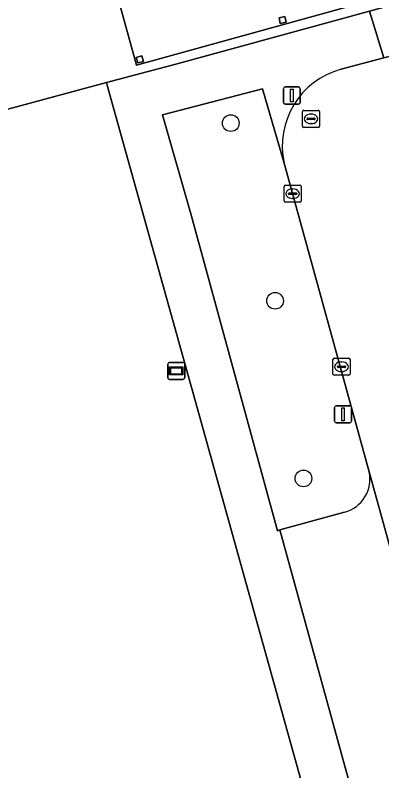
# Model space of a CAD drawing. Extents: x 159053 to 160042, y 380449 to 381423.
# Drawn here: x 159131.37 to 159152.87, y 380979.15 to 381023.41 of the extents above; entities that cross this region are included whole.
import ezdxf

# ---------------------------------------------------------------- set-up
doc = ezdxf.new("R2010")
doc.units = 0
for name, color, linetype in [('IMGEO_Boom', 7, 'Continuous'), ('IMGEO_Groenvoorziening', 7, 'Continuous'), ('IMGEO_Kolk', 7, 'Continuous'), ('IMGEO_Lichtmast', 7, 'Continuous'), ('IMGEO_Pand', 7, 'Continuous'), ('IMGEO_Pand_overbouw', 7, 'Continuous'), ('IMGEO_Parkeervlak_open', 7, 'Continuous'), ('IMGEO_Rijbaan_lokaal_open', 7, 'Continuous'), ('IMGEO_Rioolput', 7, 'Continuous'), ('IMGEO_Verklikker', 7, 'Continuous'), ('IMGEO_Voetpad_open', 7, 'Continuous')]:
    doc.layers.add(name, color=color, linetype=linetype)

msp = doc.modelspace()

# ---------------------------------------------------------------- linework, layer by layer
at = {"layer": 'IMGEO_Boom'}
for centre in [(159144.014, 381017.088), (159146.607, 381006.681), (159148.269, 380996.278)]:
    msp.add_circle(centre, 0.489, dxfattribs=at)
at = {"layer": 'IMGEO_Groenvoorziening'}
for points in [[(159086.606, 381109.605), (159107.124, 381039.637), (159110.113, 381028.208), (159113.571, 381015.269), (159114.08, 381013.36), (159136.724, 381019.477), (159140.797, 381020.541), (159152.148, 381023.648), (159164.389, 381026.998), (159166.805, 381027.663), (159166.634, 381028.292), (159156.996, 381025.619), (159138.482, 381020.478), (159136.451, 381027.87), (159133.515, 381038.467), (159135.51, 381039.02), (159134.362, 381043.166), (159132.364, 381042.612), (159131.495, 381045.745)], [(159136.724, 381019.477), (159114.08, 381013.36), (159115.498, 381008.246), (159116.076, 381006.302), (159117.448, 381001.533), (159118.926, 380994.712), (159119.985, 380990.668), (159121.256, 380986.477), (159123.298, 380979.268), (159124.498, 380976.633), (159125.694, 380975.025), (159125.809, 380974.87), (159127.799, 380972.889), (159123.566, 380988.798), (159125.902, 380989.264), (159131.251, 380969.34), (159137.203, 380947.169), (159141.606, 380930.77), (159139.435, 380930.432), (159135.853, 380943.146), (159135.135, 380940.832), (159134.646, 380939.256), (159136.059, 380934.341), (159141.766, 380913.224)], [(159168.018, 380881.346), (159170.081, 380899.87), (159170.437, 380903.066), (159169.52, 380902.824), (159169.272, 380902.756), (159142.155, 381000), (159136.794, 381019.225), (159136.724, 381019.477)], [(159147.138, 381014.742), (159145.876, 381019.102), (159140.019, 381017.571), (159141.702, 381011.648), (159146.748, 380993.204), (159146.886, 380993.258), (159150.681, 380994.301)], [(159152.118, 380996.667), (159147.138, 381014.742)]]:
    msp.add_lwpolyline(points, dxfattribs=at)
msp.add_arc((159150.158, 380996.238), 2.007, 285.1201, 12.3347, dxfattribs=at)
at = {"layer": 'IMGEO_Kolk'}
for p, q in [((159147.137, 381012.528), (159147.137, 381013.38)), ((159147.212, 381013.454), (159148.064, 381013.454)), ((159147.625, 381013.234), (159147.65, 381013.234)), ((159148.138, 381013.38), (159148.138, 381012.528)), ((159147.396, 381012.948), (159147.396, 381012.96)), ((159147.834, 381012.911), (159147.436, 381012.911)), ((159147.439, 381012.997), (159147.837, 381012.997)), ((159147.88, 381012.96), (159147.88, 381012.948)), ((159148.064, 381012.454), (159147.212, 381012.454)), ((159147.648, 381012.674), (159147.623, 381012.674)), ((159149.999, 381002.392), (159149.999, 381003.244)), ((159150.074, 381003.318), (159150.926, 381003.318)), ((159150.487, 381003.098), (159150.512, 381003.098)), ((159151, 381003.244), (159151, 381002.392)), ((159150.258, 381002.812), (159150.258, 381002.824)), ((159150.696, 381002.775), (159150.298, 381002.775)), ((159150.301, 381002.861), (159150.699, 381002.861)), ((159150.742, 381002.824), (159150.742, 381002.812)), ((159150.926, 381002.318), (159150.074, 381002.318)), ((159150.51, 381002.538), (159150.485, 381002.538))]:
    msp.add_line(p, q, dxfattribs=at)
for points in [[(159147.137, 381012.528), (159147.137, 381013.38)], [(159147.212, 381013.454), (159148.064, 381013.454)], [(159148.138, 381013.38), (159148.138, 381012.528)], [(159148.064, 381012.454), (159147.212, 381012.454)], [(159149.999, 381002.392), (159149.999, 381003.244)], [(159150.074, 381003.318), (159150.926, 381003.318)], [(159151, 381003.244), (159151, 381002.392)], [(159150.926, 381002.318), (159150.074, 381002.318)]]:
    msp.add_lwpolyline(points, dxfattribs=at)
for centre, radius, start, end in [((159147.214, 381013.378), 0.0765, 91.552, 178.448), ((159147.214, 381013.378), 0.0765, 91.552, 178.448), ((159148.062, 381013.378), 0.0765, 1.552, 88.448), ((159148.062, 381013.378), 0.0765, 1.552, 88.448), ((159147.436, 381012.957), 0.0403, 85.8775, 175.7526), ((159147.433, 381012.947), 0.0366, 178.938, 274.7102), ((159147.837, 381012.954), 0.043, 264.8664, 352.4533), ((159147.841, 381012.959), 0.0386, 1.7309, 96.639), ((159147.214, 381012.53), 0.0765, 181.552, 268.448), ((159147.214, 381012.53), 0.0765, 181.552, 268.448), ((159148.062, 381012.53), 0.0765, 271.552, 358.448), ((159148.062, 381012.53), 0.0765, 271.552, 358.448), ((159150.076, 381003.242), 0.0765, 91.552, 178.448), ((159150.076, 381003.242), 0.0765, 91.552, 178.448), ((159150.924, 381003.242), 0.0765, 1.552, 88.448), ((159150.924, 381003.242), 0.0765, 1.552, 88.448), ((159150.298, 381002.821), 0.0403, 85.8775, 175.7526), ((159150.295, 381002.811), 0.0366, 178.938, 274.7102), ((159150.699, 381002.818), 0.043, 264.8664, 352.4533), ((159150.703, 381002.823), 0.0386, 1.7309, 96.639), ((159150.076, 381002.394), 0.0765, 181.552, 268.448), ((159150.076, 381002.394), 0.0765, 181.552, 268.448), ((159150.924, 381002.394), 0.0765, 271.552, 358.448), ((159150.924, 381002.394), 0.0765, 271.552, 358.448)]:
    msp.add_arc(centre, radius, start, end, dxfattribs=at)
for centre, major_axis, ratio, start_param, end_param in [((159147.624, 381012.954), (-0.387, 0.002), 0.722429, 4.712389, 7.853982), ((159147.649, 381012.954), (-0.39, 0.002), 0.717154, 1.570796, 4.712389), ((159150.486, 381002.818), (-0.387, 0.002), 0.722429, 4.712389, 7.853982), ((159150.511, 381002.818), (-0.39, 0.002), 0.717154, 1.570796, 4.712389)]:
    msp.add_ellipse(centre, major_axis=major_axis, ratio=ratio, start_param=start_param, end_param=end_param, dxfattribs=at)
at = {"layer": 'IMGEO_Lichtmast'}
for p, q in [((159147.095, 381018.304), (159147.095, 381019.104)), ((159147.095, 381019.104), (159147.095, 381018.304)), ((159147.195, 381019.204), (159147.985, 381019.204)), ((159147.985, 381019.204), (159147.195, 381019.204)), ((159148.085, 381019.104), (159148.085, 381018.304)), ((159148.085, 381018.304), (159148.085, 381019.104)), ((159147.985, 381018.204), (159147.195, 381018.204)), ((159147.195, 381018.204), (159147.985, 381018.204)), ((159150.092, 380999.633), (159150.092, 381000.433)), ((159150.092, 381000.433), (159150.092, 380999.633)), ((159150.192, 381000.533), (159150.982, 381000.533)), ((159150.982, 381000.533), (159150.192, 381000.533)), ((159151.082, 381000.433), (159151.082, 380999.633)), ((159151.082, 380999.633), (159151.082, 381000.433)), ((159150.982, 380999.533), (159150.192, 380999.533)), ((159150.192, 380999.533), (159150.982, 380999.533))]:
    msp.add_line(p, q, dxfattribs=at)
for points in [[(159147.515, 381019.079), (159147.665, 381019.079), (159147.665, 381018.329), (159147.515, 381018.329), (159147.515, 381019.079)], [(159150.512, 381000.408), (159150.662, 381000.408), (159150.662, 380999.658), (159150.512, 380999.658), (159150.512, 381000.408)]]:
    msp.add_lwpolyline(points, dxfattribs=at)
for centre, start, end in [((159147.195, 381019.104), 90, 180), ((159147.195, 381019.104), 90, 180), ((159147.985, 381019.104), 0, 90), ((159147.985, 381019.104), 360, 90), ((159147.195, 381018.304), 180, 270), ((159147.195, 381018.304), 180, 270), ((159147.985, 381018.304), 270, 0), ((159147.985, 381018.304), 270, 0), ((159150.192, 381000.433), 90, 180), ((159150.192, 381000.433), 90, 180), ((159150.982, 381000.433), 0, 90), ((159150.982, 381000.433), 360, 90), ((159150.192, 380999.633), 180, 270), ((159150.192, 380999.633), 180, 270), ((159150.982, 380999.633), 270, 0), ((159150.982, 380999.633), 270, 0)]:
    msp.add_arc(centre, 0.1, start, end, dxfattribs=at)
at = {"layer": 'IMGEO_Pand'}
for points in [[(159147.176, 381023.33), (159146.84, 381023.254), (159146.913, 381022.931), (159147.249, 381023.006)], [(159138.808, 381021.02), (159138.476, 381020.931), (159138.561, 381020.615), (159138.892, 381020.704)]]:
    msp.add_lwpolyline(points, close=True, dxfattribs=at)
at = {"layer": 'IMGEO_Pand_overbouw'}
msp.add_lwpolyline([(159154.93, 381033.002), (159136.451, 381027.87), (159138.482, 381020.478), (159156.996, 381025.619), (159156.886, 381026.013)], close=True, dxfattribs=at)
at = {"layer": 'IMGEO_Parkeervlak_open'}
for points in [[(159138.482, 381020.478), (159156.996, 381025.619), (159156.886, 381026.013), (159154.93, 381033.002), (159136.451, 381027.87)], [(159146.913, 381022.931), (159146.84, 381023.254), (159147.176, 381023.33), (159147.249, 381023.006)], [(159138.561, 381020.615), (159138.476, 381020.931), (159138.808, 381021.02), (159138.892, 381020.704)]]:
    msp.add_lwpolyline(points, close=True, dxfattribs=at)
for points in [[(159159.073, 380971.523), (159152.118, 380996.667)], [(159150.681, 380994.301), (159146.886, 380993.258), (159152.849, 380971.623), (159156.677, 380972.707)]]:
    msp.add_lwpolyline(points, dxfattribs=at)
msp.add_arc((159150.158, 380996.238), 2.007, 285.1201, 12.3347, dxfattribs=at)
at = {"layer": 'IMGEO_Rijbaan_lokaal_open'}
for points in [[(159192.954, 381026.451), (159195.64, 381027.295), (159198.707, 381028.146), (159197.426, 381032.94), (159188.815, 381030.559), (159180.003, 381028.177), (159179.251, 381030.872), (159173.575, 381029.346), (159174.344, 381026.606), (159173.866, 381026.477), (159170.266, 381025.505), (159167.403, 381024.731), (159164.898, 381024.021), (159155.684, 381021.614), (159152.987, 381020.903), (159150.473, 381020.24)], [(159147.138, 381014.742), (159152.118, 380996.667), (159159.073, 380971.523), (159159.429, 380970.218), (159160.6, 380965.946), (159165.469, 380967.213), (159163.406, 380974.649), (159158.743, 380991.499), (159154.517, 381006.75), (159153.835, 381009.212), (159153.742, 381009.555)]]:
    msp.add_lwpolyline(points, dxfattribs=at)
msp.add_arc((159151.692, 381015.74), 4.662, 105.1537, 192.3657, dxfattribs=at)
at = {"layer": 'IMGEO_Rioolput'}
for p, q in [((159148.21, 381016.911), (159148.21, 381017.763)), ((159148.285, 381017.837), (159149.137, 381017.837)), ((159148.698, 381017.617), (159148.723, 381017.617)), ((159149.211, 381017.763), (159149.211, 381016.911)), ((159148.469, 381017.331), (159148.469, 381017.343)), ((159148.907, 381017.294), (159148.509, 381017.294)), ((159148.512, 381017.38), (159148.91, 381017.38)), ((159148.953, 381017.343), (159148.953, 381017.331)), ((159149.137, 381016.837), (159148.285, 381016.837)), ((159148.721, 381017.057), (159148.696, 381017.057))]:
    msp.add_line(p, q, dxfattribs=at)
for points in [[(159148.21, 381016.911), (159148.21, 381017.763)], [(159148.285, 381017.837), (159149.137, 381017.837)], [(159149.211, 381017.763), (159149.211, 381016.911)], [(159149.137, 381016.837), (159148.285, 381016.837)]]:
    msp.add_lwpolyline(points, dxfattribs=at)
for centre, radius, start, end in [((159148.287, 381017.761), 0.0765, 91.552, 178.448), ((159148.287, 381017.761), 0.0765, 91.552, 178.448), ((159149.135, 381017.761), 0.0765, 1.552, 88.448), ((159149.135, 381017.761), 0.0765, 1.552, 88.448), ((159148.509, 381017.34), 0.0403, 85.8775, 175.7526), ((159148.506, 381017.33), 0.0366, 178.938, 274.7102), ((159148.91, 381017.337), 0.043, 264.8664, 352.4533), ((159148.914, 381017.342), 0.0386, 1.7309, 96.639), ((159148.287, 381016.913), 0.0765, 181.552, 268.448), ((159148.287, 381016.913), 0.0765, 181.552, 268.448), ((159149.135, 381016.913), 0.0765, 271.552, 358.448), ((159149.135, 381016.913), 0.0765, 271.552, 358.448)]:
    msp.add_arc(centre, radius, start, end, dxfattribs=at)
for centre, major_axis, ratio, start_param, end_param in [((159148.697, 381017.337), (-0.387, 0.002), 0.722429, 4.712389, 7.853982), ((159148.722, 381017.337), (-0.39, 0.002), 0.717154, 1.570796, 4.712389)]:
    msp.add_ellipse(centre, major_axis=major_axis, ratio=ratio, start_param=start_param, end_param=end_param, dxfattribs=at)
at = {"layer": 'IMGEO_Verklikker'}
for p, q in [((159140.42, 381003.076), (159141.21, 381003.076)), ((159141.21, 381003.076), (159140.42, 381003.076)), ((159140.32, 381002.176), (159140.32, 381002.976)), ((159140.32, 381002.976), (159140.32, 381002.176)), ((159141.31, 381002.976), (159141.31, 381002.176)), ((159141.31, 381002.176), (159141.31, 381002.976)), ((159141.21, 381002.076), (159140.42, 381002.076)), ((159140.42, 381002.076), (159141.21, 381002.076))]:
    msp.add_line(p, q, dxfattribs=at)
for points in [[(159140.421, 381002.808), (159141.209, 381002.808), (159141.209, 381002.344), (159140.421, 381002.344), (159140.421, 381002.808)], [(159140.486, 381002.743), (159140.486, 381002.409), (159141.144, 381002.409), (159141.144, 381002.743), (159140.486, 381002.743)]]:
    msp.add_lwpolyline(points, dxfattribs=at)
for centre, start, end in [((159140.42, 381002.976), 90, 180), ((159140.42, 381002.976), 90, 180), ((159141.21, 381002.976), 0, 90), ((159141.21, 381002.976), 360, 90), ((159140.42, 381002.176), 180, 270), ((159140.42, 381002.176), 180, 270), ((159141.21, 381002.176), 270, 0), ((159141.21, 381002.176), 270, 0)]:
    msp.add_arc(centre, 0.1, start, end, dxfattribs=at)
at = {"layer": 'IMGEO_Voetpad_open'}
msp.add_lwpolyline([(159170.266, 381025.505), (159173.866, 381026.477), (159174.344, 381026.606), (159173.575, 381029.346), (159173.509, 381029.51), (159168.442, 381028.114), (159166.805, 381027.663), (159164.389, 381026.998), (159152.148, 381023.648), (159152.987, 381020.903), (159155.684, 381021.614), (159164.898, 381024.021), (159167.403, 381024.731)], close=True, dxfattribs=at)
for points in [[(159150.473, 381020.24), (159152.987, 381020.903), (159152.148, 381023.648), (159140.797, 381020.541), (159136.724, 381019.477), (159136.794, 381019.225), (159142.155, 381000), (159169.272, 380902.756), (159169.52, 380902.824), (159170.437, 380903.066), (159173.267, 380903.812), (159173.699, 380903.926), (159176.532, 380904.708), (159177.202, 380904.893), (159176.751, 380906.682), (159171.088, 380905.081), (159170.647, 380906.602), (159165.816, 380924.004)], [(159165.816, 380924.004), (159165.387, 380925.483), (159165.522, 380925.532), (159159.668, 380946.887), (159159.523, 380946.825), (159153.209, 380969.769), (159152.708, 380971.601), (159152.849, 380971.623), (159146.886, 380993.258), (159146.748, 380993.204), (159141.702, 381011.648), (159140.019, 381017.571), (159145.876, 381019.102), (159147.138, 381014.742)]]:
    msp.add_lwpolyline(points, dxfattribs=at)
msp.add_arc((159151.692, 381015.74), 4.662, 105.1537, 192.3657, dxfattribs=at)

doc.saveas('drawing.dxf')
